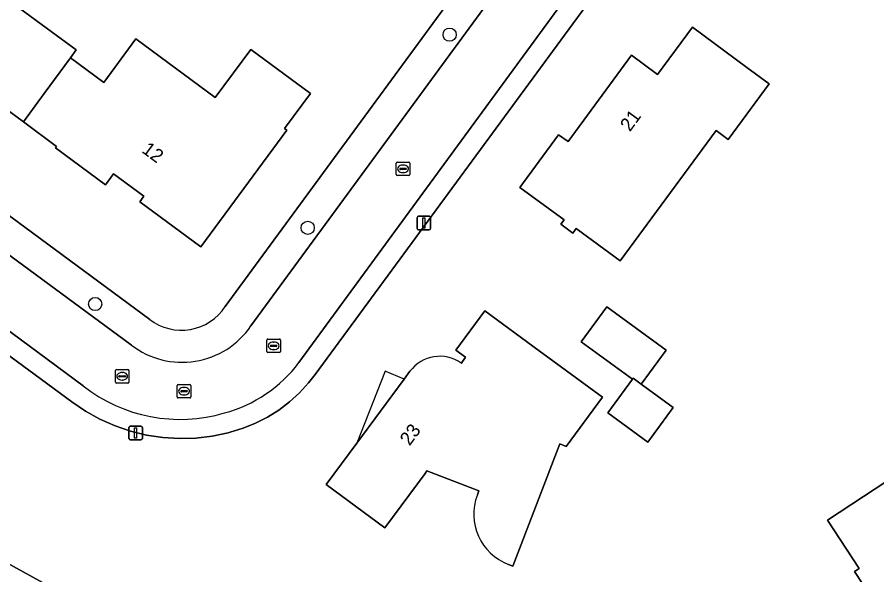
# Model space of a CAD drawing. Extents: x 163426 to 164192, y 380329 to 381641.
# Drawn here: x 163900.5 to 163964.1, y 381425.9 to 381467.2 of the extents above; entities that cross this region are included whole.
import ezdxf

# ---------------------------------------------------------------- set-up
doc = ezdxf.new("R2010")
doc.units = 0
for name, color, linetype in [('IMGEO_Boom', 7, 'Continuous'), ('IMGEO_Erf', 7, 'Continuous'), ('IMGEO_Kolk', 7, 'Continuous'), ('IMGEO_Lichtmast', 7, 'Continuous'), ('IMGEO_Pand', 7, 'Continuous'), ('IMGEO_Pand_nummerreeks', 7, 'Continuous'), ('IMGEO_Pand_overbouw', 7, 'Continuous'), ('IMGEO_Rijbaan_lokaal_open', 7, 'Continuous'), ('IMGEO_Rioolput', 7, 'Continuous'), ('IMGEO_Voetpad_open', 7, 'Continuous')]:
    doc.layers.add(name, color=color, linetype=linetype)

msp = doc.modelspace()

# ---------------------------------------------------------------- linework, layer by layer
at = {"layer": 'IMGEO_Boom'}
for centre in [(163932.515, 381465.879), (163922.02, 381451.6), (163906.306, 381445.962)]:
    msp.add_circle(centre, 0.489, dxfattribs=at)
at = {"layer": 'IMGEO_Erf'}
for points in [[(163957.115, 381487.812), (163922.572, 381440.757), (163922.083, 381440.127), (163921.414, 381439.394), (163920.683, 381438.725), (163919.894, 381438.123), (163919.055, 381437.594), (163918.171, 381437.142), (163917.251, 381436.771), (163916.302, 381436.484), (163916.146, 381436.443), (163914.955, 381436.192), (163913.746, 381436.049), (163912.529, 381436.014), (163911.315, 381436.088), (163910.111, 381436.27), (163908.929, 381436.56), (163907.777, 381436.953), (163906.665, 381437.448), (163905.602, 381438.04), (163904.596, 381438.725), (163879.612, 381457.105)], [(163915.932, 381445.776), (163945.814, 381486.556)], [(163861.127, 381481.2), (163910.346, 381444.828)], [(163898.508, 381469.457), (163904.896, 381464.749), (163904.478, 381464.177), (163906.939, 381462.353), (163909.312, 381465.566), (163915.181, 381461.222), (163917.82, 381464.795), (163922.227, 381461.539), (163920.314, 381458.948), (163920.491, 381458.817), (163914.123, 381450.193), (163909.612, 381453.528), (163909.908, 381453.929), (163907.669, 381455.584), (163907.076, 381454.781), (163903.371, 381457.522), (163903.444, 381457.621), (163901.011, 381459.426), (163896.777, 381462.53)], [(163933.367, 381441.576), (163933.695, 381442.022), (163932.973, 381442.553), (163935.107, 381445.449), (163939.139, 381442.492), (163943.807, 381439.067), (163941.131, 381435.424), (163940.653, 381435.614), (163937.185, 381426.573), (163936.866, 381426.7)], [(163934.563, 381431.853), (163934.673, 381432.156), (163930.84, 381433.618), (163930.704, 381433.433), (163927.731, 381429.412), (163923.387, 381432.608), (163925.652, 381435.67), (163929.161, 381440.415), (163929.583, 381440.986)]]:
    msp.add_lwpolyline(points, dxfattribs=at)
for points in [[(163945.128, 381449.152), (163941.867, 381451.555), (163941.612, 381451.209), (163940.729, 381451.86), (163940.977, 381452.197), (163937.699, 381454.574), (163940.55, 381458.464), (163941.284, 381457.984), (163943.255, 381460.674), (163945.949, 381464.352), (163947.887, 381462.941), (163950.474, 381466.441), (163954.488, 381463.46), (163956.133, 381462.239), (163953.108, 381458.133), (163952.224, 381458.784)], [(163944.2, 381437.912), (163946.025, 381440.398), (163942.233, 381443.168), (163944.128, 381445.762), (163948.522, 381442.553), (163946.683, 381440.035), (163949.047, 381438.299), (163947.165, 381435.736)], [(163964.182, 381423.516), (163962.435, 381426.179), (163962.794, 381426.414), (163960.451, 381429.986), (163967.502, 381434.611), (163969.845, 381431.039), (163970.407, 381431.408), (163970.588, 381431.132), (163972.843, 381432.611), (163977.023, 381435.353), (163981.887, 381427.902), (163977.409, 381424.981), (163976.917, 381425.738), (163974.963, 381424.468), (163975.457, 381423.708), (163977.098, 381421.183), (163974.919, 381419.767), (163975.162, 381419.393), (163974.004, 381418.069), (163972.324, 381417.534), (163972.077, 381417.91), (163969.871, 381416.463), (163967.668, 381419.823), (163966.924, 381419.335)], [(163902.213, 381412.064), (163897.812, 381414.49), (163895.741, 381410.721), (163894.829, 381411.224), (163894.04, 381410.957), (163893.215, 381411.027), (163892.475, 381411.43), (163891.961, 381412.085), (163891.751, 381412.88), (163890.835, 381413.398), (163892.849, 381416.261), (163887.994, 381418.971), (163884.698, 381414.489), (163880.997, 381417.224), (163889.175, 381428.294), (163894.787, 381425.22), (163896.627, 381428.557), (163903.405, 381424.818), (163902.414, 381423.022), (163905.303, 381421.428), (163904.457, 381419.895), (163906.048, 381419.017)]]:
    msp.add_lwpolyline(points, close=True, dxfattribs=at)
for centre, radius, start, end in [((163912.7, 381447.886), 3.859, 232.40665, 326.85714), ((163931.77, 381439.387), 2.71, 53.89863, 143.82573), ((163938.296, 381430.43), 3.995, 159.1421, 249.01994)]:
    msp.add_arc(centre, radius, start, end, dxfattribs=at)
at = {"layer": 'IMGEO_Kolk'}
for p, q in [((163928.572, 381455.533), (163928.572, 381456.385)), ((163928.647, 381456.459), (163929.499, 381456.459)), ((163929.573, 381456.385), (163929.573, 381455.533)), ((163928.831, 381455.953), (163928.831, 381455.965)), ((163929.269, 381455.916), (163928.871, 381455.916)), ((163928.874, 381456.002), (163929.272, 381456.002)), ((163929.083, 381455.679), (163929.058, 381455.679)), ((163929.06, 381456.239), (163929.085, 381456.239)), ((163929.315, 381455.965), (163929.315, 381455.953)), ((163929.499, 381455.459), (163928.647, 381455.459)), ((163919.004, 381442.447), (163919.004, 381443.299)), ((163919.079, 381443.373), (163919.931, 381443.373)), ((163919.492, 381443.153), (163919.517, 381443.153)), ((163920.005, 381443.299), (163920.005, 381442.447)), ((163919.931, 381442.373), (163919.079, 381442.373)), ((163919.263, 381442.867), (163919.263, 381442.879)), ((163919.701, 381442.83), (163919.303, 381442.83)), ((163919.306, 381442.916), (163919.704, 381442.916)), ((163919.515, 381442.593), (163919.49, 381442.593)), ((163919.747, 381442.879), (163919.747, 381442.867)), ((163907.81, 381440.192), (163907.81, 381441.044)), ((163907.885, 381441.118), (163908.737, 381441.118)), ((163908.811, 381441.044), (163908.811, 381440.192)), ((163908.069, 381440.612), (163908.069, 381440.624)), ((163908.507, 381440.575), (163908.109, 381440.575)), ((163908.112, 381440.661), (163908.51, 381440.661)), ((163908.298, 381440.898), (163908.323, 381440.898)), ((163908.553, 381440.624), (163908.553, 381440.612)), ((163908.737, 381440.118), (163907.885, 381440.118)), ((163908.321, 381440.338), (163908.296, 381440.338))]:
    msp.add_line(p, q, dxfattribs=at)
for points in [[(163928.572, 381455.533), (163928.572, 381456.385)], [(163928.647, 381456.459), (163929.499, 381456.459)], [(163929.573, 381456.385), (163929.573, 381455.533)], [(163929.499, 381455.459), (163928.647, 381455.459)], [(163919.004, 381442.447), (163919.004, 381443.299)], [(163919.079, 381443.373), (163919.931, 381443.373)], [(163920.005, 381443.299), (163920.005, 381442.447)], [(163919.931, 381442.373), (163919.079, 381442.373)], [(163907.81, 381440.192), (163907.81, 381441.044)], [(163907.885, 381441.118), (163908.737, 381441.118)], [(163908.811, 381441.044), (163908.811, 381440.192)], [(163908.737, 381440.118), (163907.885, 381440.118)]]:
    msp.add_lwpolyline(points, dxfattribs=at)
for centre, radius, start, end in [((163928.649, 381456.383), 0.0765, 91.55205, 178.44795), ((163928.649, 381456.383), 0.0765, 91.55205, 178.44795), ((163929.497, 381456.383), 0.0765, 1.55205, 88.44795), ((163929.497, 381456.383), 0.0765, 1.55205, 88.44795), ((163928.871, 381455.962), 0.0403, 85.87752, 175.75265), ((163928.868, 381455.952), 0.0366, 178.93798, 274.71019), ((163929.272, 381455.959), 0.043, 264.86636, 352.45326), ((163929.276, 381455.964), 0.0386, 1.73085, 96.63898), ((163928.649, 381455.535), 0.0765, 181.55205, 268.44795), ((163928.649, 381455.535), 0.0765, 181.55205, 268.44795), ((163929.497, 381455.535), 0.0765, 271.55205, 358.44795), ((163929.497, 381455.535), 0.0765, 271.55205, 358.44795), ((163919.081, 381443.297), 0.0765, 91.55205, 178.44795), ((163919.081, 381443.297), 0.0765, 91.55205, 178.44795), ((163919.929, 381443.297), 0.0765, 1.55205, 88.44795), ((163919.929, 381443.297), 0.0765, 1.55205, 88.44795), ((163919.081, 381442.449), 0.0765, 181.55205, 268.44795), ((163919.081, 381442.449), 0.0765, 181.55205, 268.44795), ((163919.303, 381442.876), 0.0403, 85.87752, 175.75265), ((163919.3, 381442.866), 0.0366, 178.93798, 274.71019), ((163919.704, 381442.873), 0.043, 264.86636, 352.45326), ((163919.708, 381442.878), 0.0386, 1.73085, 96.63898), ((163919.929, 381442.449), 0.0765, 271.55205, 358.44795), ((163919.929, 381442.449), 0.0765, 271.55205, 358.44795), ((163907.887, 381441.042), 0.0765, 91.55205, 178.44795), ((163907.887, 381441.042), 0.0765, 91.55205, 178.44795), ((163908.735, 381441.042), 0.0765, 1.55205, 88.44795), ((163908.735, 381441.042), 0.0765, 1.55205, 88.44795), ((163908.109, 381440.621), 0.0403, 85.87752, 175.75265), ((163908.106, 381440.611), 0.0366, 178.93798, 274.71019), ((163908.51, 381440.618), 0.043, 264.86636, 352.45326), ((163908.514, 381440.623), 0.0386, 1.73085, 96.63898), ((163907.887, 381440.194), 0.0765, 181.55205, 268.44795), ((163907.887, 381440.194), 0.0765, 181.55205, 268.44795), ((163908.735, 381440.194), 0.0765, 271.55205, 358.44795), ((163908.735, 381440.194), 0.0765, 271.55205, 358.44795)]:
    msp.add_arc(centre, radius, start, end, dxfattribs=at)
for centre, major_axis, ratio, start_param, end_param in [((163929.059, 381455.959), (-0.387, 0.002), 0.722429, 4.712389, 7.853982), ((163929.084, 381455.959), (-0.39, 0.002), 0.717154, 1.570796, 4.712389), ((163919.491, 381442.873), (-0.387, 0.002), 0.722429, 4.712389, 7.853982), ((163919.516, 381442.873), (-0.39, 0.002), 0.717154, 1.570796, 4.712389), ((163908.297, 381440.618), (-0.387, 0.002), 0.722429, 4.712389, 7.853982), ((163908.322, 381440.618), (-0.39, 0.002), 0.717154, 1.570796, 4.712389)]:
    msp.add_ellipse(centre, major_axis=major_axis, ratio=ratio, start_param=start_param, end_param=end_param, dxfattribs=at)
at = {"layer": 'IMGEO_Lichtmast'}
for p, q in [((163930.102, 381451.548), (163930.102, 381452.348)), ((163930.102, 381452.348), (163930.102, 381451.548)), ((163930.202, 381452.448), (163930.992, 381452.448)), ((163930.992, 381452.448), (163930.202, 381452.448)), ((163931.092, 381452.348), (163931.092, 381451.548)), ((163931.092, 381451.548), (163931.092, 381452.348)), ((163930.992, 381451.448), (163930.202, 381451.448)), ((163930.202, 381451.448), (163930.992, 381451.448)), ((163908.808, 381436.023), (163908.808, 381436.823)), ((163908.808, 381436.823), (163908.808, 381436.023)), ((163908.908, 381436.923), (163909.698, 381436.923)), ((163909.698, 381436.923), (163908.908, 381436.923)), ((163909.798, 381436.823), (163909.798, 381436.023)), ((163909.798, 381436.023), (163909.798, 381436.823)), ((163909.698, 381435.923), (163908.908, 381435.923)), ((163908.908, 381435.923), (163909.698, 381435.923))]:
    msp.add_line(p, q, dxfattribs=at)
for points in [[(163930.522, 381452.323), (163930.672, 381452.323), (163930.672, 381451.573), (163930.522, 381451.573), (163930.522, 381452.323)], [(163909.228, 381436.798), (163909.378, 381436.798), (163909.378, 381436.048), (163909.228, 381436.048), (163909.228, 381436.798)]]:
    msp.add_lwpolyline(points, dxfattribs=at)
for centre, start, end in [((163930.202, 381452.348), 90, 180), ((163930.202, 381452.348), 90, 180), ((163930.992, 381452.348), 0, 90), ((163930.992, 381452.348), 360, 90), ((163930.202, 381451.548), 180, 270), ((163930.202, 381451.548), 180, 270), ((163930.992, 381451.548), 270, 0), ((163930.992, 381451.548), 270, 0), ((163908.908, 381436.823), 90, 180), ((163908.908, 381436.823), 90, 180), ((163909.698, 381436.823), 0, 90), ((163909.698, 381436.823), 360, 90), ((163908.908, 381436.023), 180, 270), ((163908.908, 381436.023), 180, 270), ((163909.698, 381436.023), 270, 0), ((163909.698, 381436.023), 270, 0)]:
    msp.add_arc(centre, 0.1, start, end, dxfattribs=at)
at = {"layer": 'IMGEO_Pand'}
for points in [[(163901.011, 381459.426), (163902.545, 381461.527), (163904.478, 381464.177), (163904.896, 381464.749), (163898.508, 381469.457), (163899.781, 381471.185), (163894.148, 381475.336), (163890.658, 381470.59), (163887.695, 381466.561), (163893.327, 381462.414), (163895.897, 381465.874), (163898.065, 381464.264), (163896.777, 381462.53)], [(163952.224, 381458.784), (163953.108, 381458.133), (163956.133, 381462.239), (163954.488, 381463.46), (163950.474, 381466.441), (163947.887, 381462.941), (163945.949, 381464.352), (163943.255, 381460.674), (163941.284, 381457.984), (163940.55, 381458.464), (163937.699, 381454.574), (163940.977, 381452.197), (163940.729, 381451.86), (163941.612, 381451.209), (163941.867, 381451.555), (163945.128, 381449.152)], [(163901.011, 381459.426), (163903.444, 381457.621), (163903.371, 381457.522), (163907.076, 381454.781), (163907.669, 381455.584), (163909.908, 381453.929), (163909.612, 381453.528), (163914.123, 381450.193), (163920.491, 381458.817), (163920.314, 381458.948), (163922.227, 381461.539), (163917.82, 381464.795), (163915.181, 381461.222), (163909.312, 381465.566), (163906.939, 381462.353), (163904.478, 381464.177), (163902.545, 381461.527)], [(163946.025, 381440.398), (163946.083, 381440.476), (163946.683, 381440.035), (163948.522, 381442.553), (163944.128, 381445.762), (163942.233, 381443.168)], [(163949.047, 381438.299), (163946.683, 381440.035), (163946.083, 381440.476), (163946.025, 381440.398), (163944.2, 381437.912), (163947.165, 381435.736)], [(163981.887, 381427.902), (163977.023, 381435.353), (163972.843, 381432.611), (163970.588, 381431.132), (163970.407, 381431.408), (163969.845, 381431.039), (163967.502, 381434.611), (163960.451, 381429.986), (163962.794, 381426.414), (163962.435, 381426.179), (163964.182, 381423.516), (163966.924, 381419.335), (163967.668, 381419.823), (163969.871, 381416.463), (163972.077, 381417.91), (163972.324, 381417.534), (163974.004, 381418.069), (163975.162, 381419.393), (163974.919, 381419.767), (163977.098, 381421.183), (163975.457, 381423.708), (163974.963, 381424.468), (163976.917, 381425.738), (163977.409, 381424.981)], [(163895.741, 381410.721), (163897.812, 381414.49), (163902.213, 381412.064), (163906.048, 381419.017), (163904.457, 381419.895), (163905.303, 381421.428), (163902.414, 381423.022), (163903.405, 381424.818), (163896.627, 381428.557), (163894.787, 381425.22), (163889.175, 381428.294), (163880.997, 381417.224), (163884.698, 381414.489), (163887.994, 381418.971), (163892.849, 381416.261), (163890.835, 381413.398), (163891.751, 381412.88), (163891.961, 381412.085), (163892.475, 381411.43), (163893.215, 381411.027), (163894.04, 381410.957), (163894.829, 381411.224)]]:
    msp.add_lwpolyline(points, close=True, dxfattribs=at)
for points in [[(163936.866, 381426.7), (163937.185, 381426.573), (163940.653, 381435.614), (163941.131, 381435.424), (163943.807, 381439.067), (163939.139, 381442.492), (163935.107, 381445.449), (163932.973, 381442.553), (163933.695, 381442.022), (163933.367, 381441.576)], [(163929.583, 381440.986), (163929.161, 381440.415), (163925.652, 381435.67), (163923.387, 381432.608), (163927.731, 381429.412), (163930.704, 381433.433), (163930.84, 381433.618), (163934.673, 381432.156), (163934.563, 381431.853)]]:
    msp.add_lwpolyline(points, dxfattribs=at)
for centre, radius, start, end in [((163931.77, 381439.387), 2.71, 53.89863, 143.82573), ((163938.296, 381430.43), 3.995, 159.1421, 249.01994)]:
    msp.add_arc(centre, radius, start, end, dxfattribs=at)
at = {"layer": 'IMGEO_Pand_overbouw'}
msp.add_lwpolyline([(163925.652, 381435.67), (163929.161, 381440.415), (163927.737, 381440.996)], close=True, dxfattribs=at)
at = {"layer": 'IMGEO_Rijbaan_lokaal_open'}
for points in [[(163947.865, 381485.345), (163917.821, 381444.337)], [(163921.375, 381441.64), (163951.508, 381482.822)], [(163908.991, 381442.925), (163859.705, 381479.249)], [(163880.502, 381458.347), (163905.433, 381439.905)]]:
    msp.add_lwpolyline(points, dxfattribs=at)
for centre, radius, start, end in [((163912.739, 381447.801), 6.15, 232.45123, 325.71921), ((163913.212, 381447.752), 10.198, 285.09194, 323.17656), ((163912.587, 381449.017), 11.585, 231.86226, 286.44653)]:
    msp.add_arc(centre, radius, start, end, dxfattribs=at)
at = {"layer": 'IMGEO_Rioolput'}
for p, q in [((163912.383, 381439.089), (163912.383, 381439.941)), ((163912.458, 381440.015), (163913.31, 381440.015)), ((163912.871, 381439.795), (163912.896, 381439.795)), ((163913.384, 381439.941), (163913.384, 381439.089)), ((163912.642, 381439.509), (163912.642, 381439.521)), ((163913.08, 381439.472), (163912.682, 381439.472)), ((163912.685, 381439.558), (163913.083, 381439.558)), ((163912.894, 381439.235), (163912.869, 381439.235)), ((163913.126, 381439.521), (163913.126, 381439.509)), ((163913.31, 381439.015), (163912.458, 381439.015))]:
    msp.add_line(p, q, dxfattribs=at)
for points in [[(163912.383, 381439.089), (163912.383, 381439.941)], [(163912.458, 381440.015), (163913.31, 381440.015)], [(163913.384, 381439.941), (163913.384, 381439.089)], [(163913.31, 381439.015), (163912.458, 381439.015)]]:
    msp.add_lwpolyline(points, dxfattribs=at)
for centre, radius, start, end in [((163912.46, 381439.939), 0.0765, 91.55205, 178.44795), ((163912.46, 381439.939), 0.0765, 91.55205, 178.44795), ((163913.308, 381439.939), 0.0765, 1.55205, 88.44795), ((163913.308, 381439.939), 0.0765, 1.55205, 88.44795), ((163912.682, 381439.518), 0.0403, 85.87752, 175.75265), ((163912.679, 381439.508), 0.0366, 178.93798, 274.71019), ((163913.083, 381439.515), 0.043, 264.86636, 352.45326), ((163913.087, 381439.52), 0.0386, 1.73085, 96.63898), ((163912.46, 381439.091), 0.0765, 181.55205, 268.44795), ((163912.46, 381439.091), 0.0765, 181.55205, 268.44795), ((163913.308, 381439.091), 0.0765, 271.55205, 358.44795), ((163913.308, 381439.091), 0.0765, 271.55205, 358.44795)]:
    msp.add_arc(centre, radius, start, end, dxfattribs=at)
for centre, major_axis, ratio, start_param, end_param in [((163912.87, 381439.515), (-0.387, 0.002), 0.722429, 4.712389, 7.853982), ((163912.895, 381439.515), (-0.39, 0.002), 0.717154, 1.570796, 4.712389)]:
    msp.add_ellipse(centre, major_axis=major_axis, ratio=ratio, start_param=start_param, end_param=end_param, dxfattribs=at)
at = {"layer": 'IMGEO_Voetpad_open'}
for points in [[(163879.612, 381457.105), (163904.596, 381438.725), (163905.602, 381438.04), (163906.665, 381437.448), (163907.777, 381436.953), (163908.929, 381436.56), (163910.111, 381436.27), (163911.315, 381436.088), (163912.529, 381436.014), (163913.746, 381436.049), (163914.955, 381436.192), (163916.146, 381436.443), (163916.302, 381436.484), (163917.251, 381436.771), (163918.171, 381437.142), (163919.055, 381437.594), (163919.894, 381438.123), (163920.683, 381438.725), (163921.414, 381439.394), (163922.083, 381440.127), (163922.572, 381440.757), (163957.115, 381487.812)], [(163945.814, 381486.556), (163915.932, 381445.776)], [(163917.821, 381444.337), (163947.865, 381485.345)], [(163951.508, 381482.822), (163921.375, 381441.64)], [(163910.346, 381444.828), (163861.127, 381481.2)], [(163859.705, 381479.249), (163908.991, 381442.925)], [(163905.433, 381439.905), (163880.502, 381458.347)]]:
    msp.add_lwpolyline(points, dxfattribs=at)
for centre, radius, start, end in [((163912.7, 381447.886), 3.859, 232.40665, 326.85714), ((163912.739, 381447.801), 6.15, 232.45123, 325.71921), ((163913.212, 381447.752), 10.198, 285.09194, 323.17656), ((163912.587, 381449.017), 11.585, 231.86226, 286.44653)]:
    msp.add_arc(centre, radius, start, end, dxfattribs=at)

# ---------------------------------------------------------------- texts
at = {"layer": 'IMGEO_Pand_nummerreeks'}
for s, rotation, p in [('21', 53.77209, (163945.841, 381458.654)), ('12', 323.52933, (163909.692, 381457.222)), ('23', 53.51074, (163929.553, 381435.428))]:
    msp.add_text(s, height=1, rotation=rotation, dxfattribs=at).set_placement(p)

doc.saveas('drawing.dxf')
